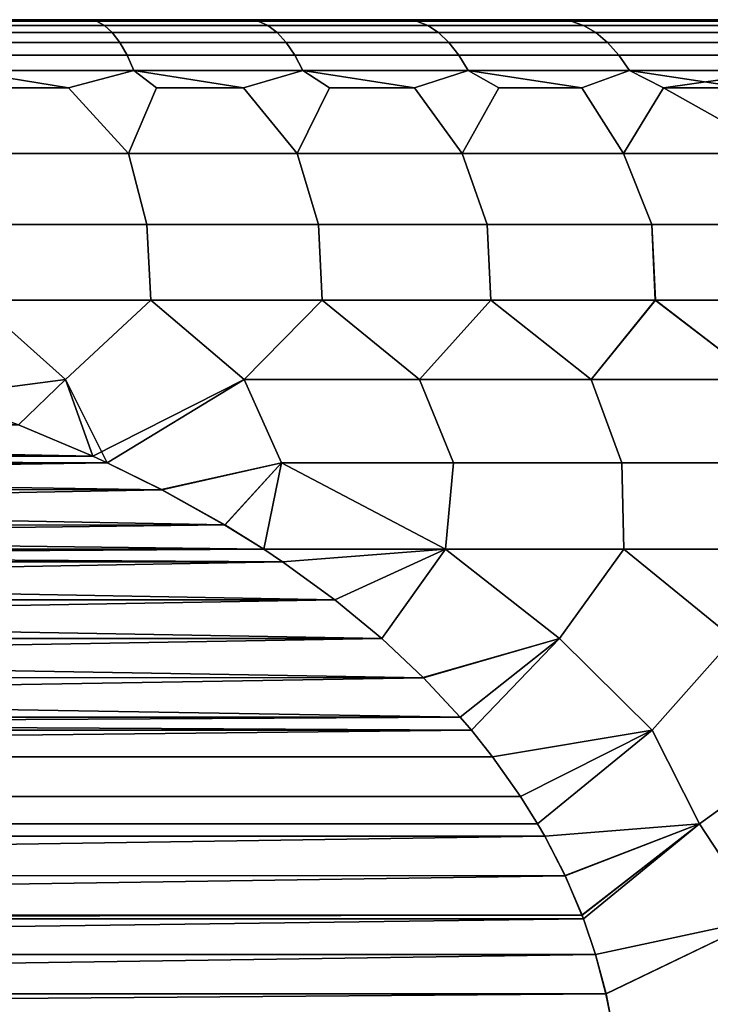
# Model space of a CAD drawing. Header units: metres. Extents: x -109 to 109, y -100 to 58.
# Tile 498 of 642: x 2.8 to 5.33, y 33.09 to 36.7. Entities that reach past the tile are written whole.
import ezdxf

# ---------------------------------------------------------------- set-up
doc = ezdxf.new("R2010")
doc.units = ezdxf.units.M
doc.layers.add('solid_21_062_100_XXX', color=7, linetype='CONTINUOUS')

msp = doc.modelspace()

# ---------------------------------------------------------------- linework, layer by layer
at = {"layer": 'solid_21_062_100_XXX'}
for points in [[(2.859273, 36.700001, 215.252014), (2.548142, 36.700001, 194.661133), (2.234708, 36.700001, 194.588867), (2.548138, 36.700001, 215.333725)], [(2.478729, 36.694729, 194.538849), (2.548142, 36.700001, 194.661133), (2.859278, 36.700001, 194.742844)], [(2.478729, 36.694729, 194.538849), (2.859278, 36.700001, 194.742844), (3.082648, 36.694729, 194.700668)], [(3.082648, 36.694729, 215.294189), (2.548138, 36.700001, 215.333725), (2.478729, 36.694729, 215.456009)], [(3.111923, 36.678841, 194.60289), (2.50227, 36.678841, 194.439529), (2.478729, 36.694729, 194.538849), (3.082648, 36.694729, 194.700668)], [(3.082648, 36.694729, 215.294189), (2.478729, 36.694729, 215.456009), (2.50227, 36.678841, 215.555328), (3.111923, 36.678841, 215.391983)], [(3.111923, 36.678841, 215.391983), (2.50227, 36.678841, 215.555328), (2.525306, 36.652508, 215.652542), (3.140573, 36.652508, 215.487671)], [(2.50227, 36.678841, 194.439529), (3.111923, 36.678841, 194.60289), (3.140573, 36.652508, 194.507187), (2.525306, 36.652508, 194.342331)], [(3.082648, 36.694729, 215.294189), (2.859273, 36.700001, 215.252014), (2.548138, 36.700001, 215.333725)], [(3.167758, 36.700001, 215.160965), (2.859278, 36.700001, 194.742844), (2.548142, 36.700001, 194.661133), (2.859273, 36.700001, 215.252014)], [(3.082648, 36.694729, 215.294189), (3.167758, 36.700001, 215.160965), (2.859273, 36.700001, 215.252014)], [(3.473374, 36.700001, 215.060623), (3.167763, 36.700001, 194.833908), (2.859278, 36.700001, 194.742844), (3.167758, 36.700001, 215.160965)], [(3.082648, 36.694729, 194.700668), (2.859278, 36.700001, 194.742844), (3.167763, 36.700001, 194.833908)], [(3.082648, 36.694729, 194.700668), (3.167763, 36.700001, 194.833908), (3.47338, 36.700001, 194.93425)], [(3.082648, 36.694729, 194.700668), (3.47338, 36.700001, 194.93425), (3.676136, 36.694729, 194.897324)], [(3.676136, 36.694729, 215.097534), (3.167758, 36.700001, 215.160965), (3.082648, 36.694729, 215.294189)], [(3.676136, 36.694729, 215.097534), (3.082648, 36.694729, 215.294189), (3.111923, 36.678841, 215.391983), (3.711048, 36.678841, 215.193451)], [(3.082648, 36.694729, 194.700668), (3.676136, 36.694729, 194.897324), (3.711048, 36.678841, 194.801407), (3.111923, 36.678841, 194.60289)], [(3.711048, 36.678841, 215.193451), (3.111923, 36.678841, 215.391983), (3.140573, 36.652508, 215.487671), (3.745213, 36.652508, 215.287323)], [(3.111923, 36.678841, 194.60289), (3.711048, 36.678841, 194.801407), (3.745213, 36.652508, 194.70755), (3.140573, 36.652508, 194.507187)], [(3.676136, 36.694729, 215.097534), (3.473374, 36.700001, 215.060623), (3.167758, 36.700001, 215.160965)], [(3.775853, 36.700001, 214.951065), (3.47338, 36.700001, 194.93425), (3.167763, 36.700001, 194.833908), (3.473374, 36.700001, 215.060623)], [(3.676136, 36.694729, 215.097534), (3.775853, 36.700001, 214.951065), (3.473374, 36.700001, 215.060623)], [(4.074816, 36.700001, 214.832458), (3.775859, 36.700001, 195.043793), (3.47338, 36.700001, 194.93425), (3.775853, 36.700001, 214.951065)], [(3.676136, 36.694729, 194.897324), (3.47338, 36.700001, 194.93425), (3.775859, 36.700001, 195.043793)], [(3.676136, 36.694729, 194.897324), (3.775859, 36.700001, 195.043793), (4.074822, 36.700001, 195.162399)], [(3.676136, 36.694729, 194.897324), (4.074822, 36.700001, 195.162399), (4.257185, 36.694729, 195.128174)], [(4.257185, 36.694729, 214.866699), (3.775853, 36.700001, 214.951065), (3.676136, 36.694729, 215.097534)], [(4.257185, 36.694729, 214.866699), (3.676136, 36.694729, 215.097534), (3.711048, 36.678841, 215.193451), (4.297615, 36.678841, 214.960419)], [(3.676136, 36.694729, 194.897324), (4.257185, 36.694729, 195.128174), (4.297615, 36.678841, 195.034439), (3.711048, 36.678841, 194.801407)], [(4.297615, 36.678841, 214.960419), (3.711048, 36.678841, 215.193451), (3.745213, 36.652508, 215.287323), (4.337181, 36.652508, 215.052139)], [(3.711048, 36.678841, 194.801407), (4.297615, 36.678841, 195.034439), (4.337181, 36.652508, 194.942719), (3.745213, 36.652508, 194.70755)], [(4.257185, 36.694729, 214.866699), (4.074816, 36.700001, 214.832458), (3.775853, 36.700001, 214.951065)], [(4.370075, 36.700001, 214.70488), (4.074822, 36.700001, 195.162399), (3.775859, 36.700001, 195.043793), (4.074816, 36.700001, 214.832458)], [(4.257185, 36.694729, 214.866699), (4.370075, 36.700001, 214.70488), (4.074816, 36.700001, 214.832458)], [(4.661331, 36.700001, 214.568436), (4.37008, 36.700001, 195.289993), (4.074822, 36.700001, 195.162399), (4.370075, 36.700001, 214.70488)], [(4.257185, 36.694729, 195.128174), (4.074822, 36.700001, 195.162399), (4.37008, 36.700001, 195.289993)], [(4.257185, 36.694729, 195.128174), (4.37008, 36.700001, 195.289993), (4.661337, 36.700001, 195.426437)], [(4.257185, 36.694729, 195.128174), (4.661337, 36.700001, 195.426437), (4.823829, 36.694729, 195.392395)], [(4.823829, 36.694729, 214.602463), (4.370075, 36.700001, 214.70488), (4.257185, 36.694729, 214.866699)], [(4.823829, 36.694729, 214.602463), (4.257185, 36.694729, 214.866699), (4.297615, 36.678841, 214.960419), (4.869641, 36.678841, 214.69368)], [(4.257185, 36.694729, 195.128174), (4.823829, 36.694729, 195.392395), (4.869641, 36.678841, 195.301178), (4.297615, 36.678841, 195.034439)], [(4.869641, 36.678841, 214.69368), (4.297615, 36.678841, 214.960419), (4.337181, 36.652508, 215.052139), (4.914473, 36.652508, 214.782944)], [(4.297615, 36.678841, 195.034439), (4.869641, 36.678841, 195.301178), (4.914473, 36.652508, 195.211914), (4.337181, 36.652508, 194.942719)], [(4.823829, 36.694729, 214.602463), (4.661331, 36.700001, 214.568436), (4.370075, 36.700001, 214.70488)], [(4.948279, 36.700001, 214.423279), (4.661337, 36.700001, 195.426437), (4.37008, 36.700001, 195.289993), (4.661331, 36.700001, 214.568436)], [(4.823829, 36.694729, 214.602463), (4.948279, 36.700001, 214.423279), (4.661331, 36.700001, 214.568436)], [(5.230744, 36.700001, 214.269501), (4.948285, 36.700001, 195.571594), (4.661337, 36.700001, 195.426437), (4.948279, 36.700001, 214.423279)], [(4.823829, 36.694729, 195.392395), (4.661337, 36.700001, 195.426437), (4.948285, 36.700001, 195.571594)], [(4.823829, 36.694729, 195.392395), (4.948285, 36.700001, 195.571594), (5.230751, 36.700001, 195.725357)], [(4.823829, 36.694729, 195.392395), (5.230751, 36.700001, 195.725357), (5.374151, 36.694729, 195.689133)], [(5.374151, 36.694729, 214.30574), (4.948279, 36.700001, 214.423279), (4.823829, 36.694729, 214.602463)], [(5.374151, 36.694729, 214.30574), (4.823829, 36.694729, 214.602463), (4.869641, 36.678841, 214.69368), (5.425189, 36.678841, 214.394135)], [(4.823829, 36.694729, 195.392395), (5.374151, 36.694729, 195.689133), (5.425189, 36.678841, 195.600723), (4.869641, 36.678841, 195.301178)], [(5.425189, 36.678841, 214.394135), (4.869641, 36.678841, 214.69368), (4.914473, 36.652508, 214.782944), (5.475135, 36.652508, 214.480637)], [(4.869641, 36.678841, 195.301178), (5.425189, 36.678841, 195.600723), (5.475135, 36.652508, 195.514221), (4.914473, 36.652508, 195.211914)], [(5.374151, 36.694729, 214.30574), (5.230744, 36.700001, 214.269501), (4.948279, 36.700001, 214.423279)], [(5.508409, 36.700001, 214.107285), (5.230751, 36.700001, 195.725357), (4.948285, 36.700001, 195.571594), (5.230744, 36.700001, 214.269501)], [(5.374151, 36.694729, 214.30574), (5.508409, 36.700001, 214.107285), (5.230744, 36.700001, 214.269501)], [(5.781019, 36.700001, 213.936768), (5.508415, 36.700001, 195.887589), (5.230751, 36.700001, 195.725357), (5.508409, 36.700001, 214.107285)], [(5.374151, 36.694729, 195.689133), (5.230751, 36.700001, 195.725357), (5.508415, 36.700001, 195.887589)], [(3.140573, 36.652508, 215.487671), (2.525306, 36.652508, 215.652542), (2.547593, 36.616009, 215.746567), (3.16829, 36.616009, 215.580261)], [(2.525306, 36.652508, 194.342331), (3.140573, 36.652508, 194.507187), (3.16829, 36.616009, 194.414612), (2.547593, 36.616009, 194.248291)], [(3.745213, 36.652508, 215.287323), (3.140573, 36.652508, 215.487671), (3.16829, 36.616009, 215.580261), (3.778267, 36.616009, 215.378128)], [(3.140573, 36.652508, 194.507187), (3.745213, 36.652508, 194.70755), (3.778267, 36.616009, 194.61673), (3.16829, 36.616009, 194.414612)], [(4.337181, 36.652508, 215.052139), (3.745213, 36.652508, 215.287323), (3.778267, 36.616009, 215.378128), (4.375459, 36.616009, 215.140884)], [(3.745213, 36.652508, 194.70755), (4.337181, 36.652508, 194.942719), (4.375459, 36.616009, 194.853973), (3.778267, 36.616009, 194.61673)], [(4.914473, 36.652508, 214.782944), (4.337181, 36.652508, 215.052139), (4.375459, 36.616009, 215.140884), (4.957845, 36.616009, 214.869308)], [(4.337181, 36.652508, 194.942719), (4.914473, 36.652508, 195.211914), (4.957845, 36.616009, 195.125549), (4.375459, 36.616009, 194.853973)], [(5.475135, 36.652508, 214.480637), (4.914473, 36.652508, 214.782944), (4.957845, 36.616009, 214.869308), (5.523457, 36.616009, 214.564331)], [(4.914473, 36.652508, 195.211914), (5.475135, 36.652508, 195.514221), (5.523457, 36.616009, 195.430527), (4.957845, 36.616009, 195.125549)], [(3.16829, 36.616009, 215.580261), (2.547593, 36.616009, 215.746567), (2.568893, 36.569733, 215.836441), (3.19478, 36.569733, 215.668732)], [(2.547593, 36.616009, 194.248291), (3.16829, 36.616009, 194.414612), (3.19478, 36.569733, 194.326126), (2.568893, 36.569733, 194.158417)], [(3.778267, 36.616009, 215.378128), (3.16829, 36.616009, 215.580261), (3.19478, 36.569733, 215.668732), (3.809856, 36.569733, 215.46492)], [(3.16829, 36.616009, 194.414612), (3.778267, 36.616009, 194.61673), (3.809856, 36.569733, 194.529938), (3.19478, 36.569733, 194.326126)], [(4.375459, 36.616009, 215.140884), (3.778267, 36.616009, 215.378128), (3.809856, 36.569733, 215.46492), (4.412041, 36.569733, 215.225693)], [(3.778267, 36.616009, 194.61673), (4.375459, 36.616009, 194.853973), (4.412041, 36.569733, 194.769165), (3.809856, 36.569733, 194.529938)], [(4.957845, 36.616009, 214.869308), (4.375459, 36.616009, 215.140884), (4.412041, 36.569733, 215.225693), (4.999297, 36.569733, 214.951843)], [(4.375459, 36.616009, 194.853973), (4.957845, 36.616009, 195.125549), (4.999297, 36.569733, 195.043015), (4.412041, 36.569733, 194.769165)], [(5.523457, 36.616009, 214.564331), (4.957845, 36.616009, 214.869308), (4.999297, 36.569733, 214.951843), (5.569637, 36.569733, 214.644318)], [(4.957845, 36.616009, 195.125549), (5.523457, 36.616009, 195.430527), (5.569637, 36.569733, 195.35054), (4.999297, 36.569733, 195.043015)], [(3.19478, 36.569733, 215.668732), (2.568893, 36.569733, 215.836441), (2.588979, 36.514175, 215.921188), (3.219759, 36.514175, 215.752167)], [(2.568893, 36.569733, 194.158417), (3.19478, 36.569733, 194.326126), (3.219759, 36.514175, 194.242691), (2.588979, 36.514175, 194.073669)], [(3.809856, 36.569733, 215.46492), (3.19478, 36.569733, 215.668732), (3.219759, 36.514175, 215.752167), (3.839644, 36.514175, 215.546768)], [(3.19478, 36.569733, 194.326126), (3.809856, 36.569733, 194.529938), (3.839644, 36.514175, 194.44809), (3.219759, 36.514175, 194.242691)], [(4.412041, 36.569733, 215.225693), (3.809856, 36.569733, 215.46492), (3.839644, 36.514175, 215.546768), (4.446537, 36.514175, 215.305664)], [(3.809856, 36.569733, 194.529938), (4.412041, 36.569733, 194.769165), (4.446537, 36.514175, 194.689194), (3.839644, 36.514175, 194.44809)], [(4.999297, 36.569733, 214.951843), (4.412041, 36.569733, 215.225693), (4.446537, 36.514175, 215.305664), (5.038385, 36.514175, 215.029678)], [(4.412041, 36.569733, 194.769165), (4.999297, 36.569733, 195.043015), (5.038385, 36.514175, 194.965179), (4.446537, 36.514175, 194.689194)], [(5.569637, 36.569733, 214.644318), (4.999297, 36.569733, 214.951843), (5.038385, 36.514175, 215.029678), (5.613184, 36.514175, 214.719757)], [(4.999297, 36.569733, 195.043015), (5.569637, 36.569733, 195.35054), (5.613184, 36.514175, 195.275116), (5.038385, 36.514175, 194.965179)], [(2.588979, 36.514175, 215.921188), (2.655897, 36.450001, 215.988281), (2.980426, 36.450001, 215.904755)], [(3.219759, 36.514175, 215.752167), (2.588979, 36.514175, 215.921188), (2.980426, 36.450001, 215.904755)], [(2.588979, 36.514175, 194.073669), (3.219759, 36.514175, 194.242691), (2.980426, 36.450001, 194.090118), (2.655897, 36.450001, 194.006577)], [(3.219759, 36.514175, 215.752167), (2.980426, 36.450001, 215.904755), (3.200565, 36.209625, 216.106842), (3.302337, 36.450001, 215.811646)], [(3.219759, 36.514175, 194.242691), (3.302337, 36.450001, 194.183228), (3.200565, 36.209625, 193.888016), (2.980426, 36.450001, 194.090118)], [(3.219759, 36.514175, 215.752167), (3.302337, 36.450001, 215.811646), (3.621348, 36.450001, 215.70903)], [(3.839644, 36.514175, 215.546768), (3.219759, 36.514175, 215.752167), (3.621348, 36.450001, 215.70903)], [(3.219759, 36.514175, 194.242691), (3.839644, 36.514175, 194.44809), (3.621348, 36.450001, 194.285828), (3.302337, 36.450001, 194.183228)], [(3.839644, 36.514175, 215.546768), (3.621348, 36.450001, 215.70903), (3.81844, 36.209625, 215.909912), (3.937177, 36.450001, 215.597015)], [(3.839644, 36.514175, 194.44809), (3.937177, 36.450001, 194.397842), (3.81844, 36.209625, 194.084961), (3.621348, 36.450001, 194.285828)], [(3.839644, 36.514175, 215.546768), (3.937177, 36.450001, 215.597015), (4.249549, 36.450001, 215.475693)], [(4.446537, 36.514175, 215.305664), (3.839644, 36.514175, 215.546768), (4.249549, 36.450001, 215.475693)], [(3.839644, 36.514175, 194.44809), (4.446537, 36.514175, 194.689194), (4.249549, 36.450001, 194.51918), (3.937177, 36.450001, 194.397842)], [(4.446537, 36.514175, 215.305664), (4.249549, 36.450001, 215.475693), (4.4243, 36.209625, 215.678635), (4.558188, 36.450001, 215.345154)], [(4.446537, 36.514175, 194.689194), (4.558188, 36.450001, 194.649704), (4.4243, 36.209625, 194.316223), (4.249549, 36.450001, 194.51918)], [(4.446537, 36.514175, 215.305664), (4.558188, 36.450001, 215.345154), (4.862824, 36.450001, 215.205536)], [(5.038385, 36.514175, 215.029678), (4.446537, 36.514175, 215.305664), (4.862824, 36.450001, 215.205536)], [(4.446537, 36.514175, 194.689194), (5.038385, 36.514175, 194.965179), (4.862824, 36.450001, 194.789322), (4.558188, 36.450001, 194.649704)], [(5.038385, 36.514175, 215.029678), (4.862824, 36.450001, 215.205536), (5.01624, 36.209625, 215.413757), (5.163188, 36.450001, 215.056961)], [(5.038385, 36.514175, 194.965179), (5.163188, 36.450001, 194.937912), (5.01624, 36.209625, 194.5811), (4.862824, 36.450001, 194.789322)], [(5.038385, 36.514175, 215.029678), (5.163188, 36.450001, 215.056961), (5.459018, 36.450001, 214.899536)], [(5.613184, 36.514175, 214.719757), (5.038385, 36.514175, 215.029678), (5.459018, 36.450001, 214.899536)], [(5.038385, 36.514175, 194.965179), (5.613184, 36.514175, 195.275116), (5.163188, 36.450001, 194.937912)], [(5.613184, 36.514175, 195.275116), (5.459018, 36.450001, 195.095322), (5.163188, 36.450001, 194.937912)], [(2.572621, 36.209625, 216.268814), (3.200565, 36.209625, 216.106842), (2.980426, 36.450001, 215.904755), (2.655897, 36.450001, 215.988281)], [(3.200565, 36.209625, 193.888016), (2.572621, 36.209625, 193.726044), (2.655897, 36.450001, 194.006577), (2.980426, 36.450001, 194.090118)], [(3.200565, 36.209625, 216.106842), (3.81844, 36.209625, 215.909912), (3.621348, 36.450001, 215.70903), (3.302337, 36.450001, 215.811646)], [(3.81844, 36.209625, 194.084961), (3.200565, 36.209625, 193.888016), (3.302337, 36.450001, 194.183228), (3.621348, 36.450001, 194.285828)], [(3.81844, 36.209625, 215.909912), (4.4243, 36.209625, 215.678635), (4.249549, 36.450001, 215.475693), (3.937177, 36.450001, 215.597015)], [(4.4243, 36.209625, 194.316223), (3.81844, 36.209625, 194.084961), (3.937177, 36.450001, 194.397842), (4.249549, 36.450001, 194.51918)], [(4.4243, 36.209625, 215.678635), (5.01624, 36.209625, 215.413757), (4.862824, 36.450001, 215.205536), (4.558188, 36.450001, 215.345154)], [(5.01624, 36.209625, 194.5811), (4.4243, 36.209625, 194.316223), (4.558188, 36.450001, 194.649704), (4.862824, 36.450001, 194.789322)], [(5.01624, 36.209625, 215.413757), (5.592396, 36.209625, 215.116104), (5.163188, 36.450001, 215.056961)], [(5.592396, 36.209625, 194.878754), (5.01624, 36.209625, 194.5811), (5.163188, 36.450001, 194.937912), (5.459018, 36.450001, 195.095322)], [(5.592396, 36.209625, 215.116104), (5.459018, 36.450001, 214.899536), (5.163188, 36.450001, 215.056961)], [(3.200565, 36.209625, 216.106842), (2.572621, 36.209625, 216.268814), (2.62584, 35.949127, 216.501984), (3.266775, 35.949127, 216.336655)], [(2.572621, 36.209625, 193.726044), (3.200565, 36.209625, 193.888016), (3.266775, 35.949127, 193.658203), (2.62584, 35.949127, 193.492874)], [(3.81844, 36.209625, 215.909912), (3.200565, 36.209625, 216.106842), (3.266775, 35.949127, 216.336655), (3.897431, 35.949127, 216.135651)], [(3.200565, 36.209625, 193.888016), (3.81844, 36.209625, 194.084961), (3.897431, 35.949127, 193.859207), (3.266775, 35.949127, 193.658203)], [(4.4243, 36.209625, 215.678635), (3.81844, 36.209625, 215.909912), (3.897431, 35.949127, 216.135651), (4.515825, 35.949127, 215.899597)], [(3.81844, 36.209625, 194.084961), (4.4243, 36.209625, 194.316223), (4.515825, 35.949127, 194.095261), (3.897431, 35.949127, 193.859207)], [(5.01624, 36.209625, 215.413757), (4.4243, 36.209625, 215.678635), (4.515825, 35.949127, 215.899597), (5.12001, 35.949127, 215.629242)], [(4.4243, 36.209625, 194.316223), (5.01624, 36.209625, 194.5811), (5.12001, 35.949127, 194.365616), (4.515825, 35.949127, 194.095261)], [(5.592396, 36.209625, 215.116104), (5.01624, 36.209625, 215.413757), (5.12001, 35.949127, 215.629242), (5.708085, 35.949127, 215.325439)], [(5.01624, 36.209625, 194.5811), (5.592396, 36.209625, 194.878754), (5.708085, 35.949127, 194.669434), (5.12001, 35.949127, 194.365616)], [(2.642297, 35.672371, 216.723999), (3.281651, 35.672371, 216.561386), (3.266775, 35.949127, 216.336655), (2.62584, 35.949127, 216.501984)], [(2.642189, 35.672371, 193.270844), (2.62584, 35.949127, 193.492874), (3.266775, 35.949127, 193.658203), (3.281531, 35.672371, 193.433441)], [(3.281651, 35.672371, 216.561386), (3.911122, 35.672371, 216.363922), (3.897431, 35.949127, 216.135651), (3.266775, 35.949127, 216.336655)], [(3.281531, 35.672371, 193.433441), (3.266775, 35.949127, 193.658203), (3.897431, 35.949127, 193.859207), (3.91099, 35.672371, 193.63089)], [(3.911122, 35.672371, 216.363922), (4.528812, 35.672371, 216.132248), (4.515825, 35.949127, 215.899597), (3.897431, 35.949127, 216.135651)], [(3.91099, 35.672371, 193.63089), (3.897431, 35.949127, 193.859207), (4.515825, 35.949127, 194.095261), (4.528669, 35.672371, 193.862564)], [(4.528812, 35.672371, 216.132248), (5.132861, 35.672371, 215.86702), (5.12001, 35.949127, 215.629242), (4.515825, 35.949127, 215.899597)], [(4.528669, 35.672371, 193.862564), (4.515825, 35.949127, 194.095261), (5.12001, 35.949127, 194.365616), (5.132708, 35.672371, 194.127777)], [(5.132861, 35.672371, 215.86702), (5.72145, 35.672371, 215.569046), (5.708085, 35.949127, 215.325439), (5.12001, 35.949127, 215.629242)], [(5.132708, 35.672371, 194.127777), (5.12001, 35.949127, 194.365616), (5.708085, 35.949127, 194.669434), (5.721288, 35.672371, 194.42572)], [(2.502703, 35.320644, 216.997437), (2.969223, 35.380749, 216.851837), (2.642297, 35.672371, 216.723999), (2.307831, 35.381855, 216.997437)], [(2.503383, 35.320419, 192.997437), (2.307842, 35.381851, 192.997437), (2.642189, 35.672371, 193.270844), (2.969238, 35.380749, 193.143021)], [(2.969238, 35.380749, 193.143021), (2.642189, 35.672371, 193.270844), (3.281531, 35.672371, 193.433441)], [(2.969223, 35.380749, 216.851837), (3.281651, 35.672371, 216.561386), (2.642297, 35.672371, 216.723999)], [(3.121336, 35.076153, 216.997437), (3.623833, 35.380749, 216.668381), (3.281651, 35.672371, 216.561386), (2.969223, 35.380749, 216.851837)], [(3.069501, 35.099987, 192.997437), (2.969238, 35.380749, 193.143021), (3.281531, 35.672371, 193.433441), (3.62385, 35.380749, 193.326477)], [(3.62385, 35.380749, 193.326477), (3.281531, 35.672371, 193.433441), (3.91099, 35.672371, 193.63089)], [(3.623833, 35.380749, 216.668381), (3.911122, 35.672371, 216.363922), (3.281651, 35.672371, 216.561386)], [(3.623833, 35.380749, 216.668381), (4.267229, 35.380749, 216.448807), (3.911122, 35.672371, 216.363922)], [(3.62385, 35.380749, 193.326477), (3.91099, 35.672371, 193.63089), (4.267247, 35.380749, 193.546051)], [(4.267247, 35.380749, 193.546051), (3.91099, 35.672371, 193.63089), (4.528669, 35.672371, 193.862564)], [(4.267229, 35.380749, 216.448807), (4.528812, 35.672371, 216.132248), (3.911122, 35.672371, 216.363922)], [(4.267229, 35.380749, 216.448807), (4.897419, 35.380749, 216.193802), (4.528812, 35.672371, 216.132248)], [(4.267247, 35.380749, 193.546051), (4.528669, 35.672371, 193.862564), (4.897438, 35.380749, 193.801071)], [(4.897438, 35.380749, 193.801071), (4.528669, 35.672371, 193.862564), (5.132708, 35.672371, 194.127777)], [(4.897419, 35.380749, 216.193802), (5.132861, 35.672371, 215.86702), (4.528812, 35.672371, 216.132248)], [(4.897419, 35.380749, 216.193802), (5.512453, 35.380749, 215.904144), (5.132861, 35.672371, 215.86702)], [(4.897438, 35.380749, 193.801071), (5.132708, 35.672371, 194.127777), (5.512473, 35.380749, 194.090729)], [(5.512473, 35.380749, 194.090729), (5.132708, 35.672371, 194.127777), (5.721288, 35.672371, 194.42572)], [(5.512453, 35.380749, 215.904144), (5.72145, 35.672371, 215.569046), (5.132861, 35.672371, 215.86702)], [(2.79594, 35.215042, 216.997437), (2.969223, 35.380749, 216.851837), (2.502703, 35.320644, 216.997437)], [(2.796608, 35.214779, 192.997437), (2.503383, 35.320419, 192.997437), (2.969238, 35.380749, 193.143021)], [(2.79594, 35.215042, 216.997437), (3.068857, 35.100277, 216.997437), (2.969223, 35.380749, 216.851837)], [(2.796608, 35.214779, 192.997437), (2.969238, 35.380749, 193.143021), (3.069501, 35.099987, 192.997437)], [(3.068857, 35.100277, 216.997437), (3.121336, 35.076153, 216.997437), (2.969223, 35.380749, 216.851837)], [(3.62385, 35.380749, 193.326477), (3.12134, 35.076149, 192.997437), (3.069501, 35.099987, 192.997437)], [(3.321245, 34.9776, 216.997437), (3.761183, 35.075718, 216.812759), (3.623833, 35.380749, 216.668381), (3.121336, 35.076153, 216.997437)], [(3.62385, 35.380749, 193.326477), (3.761211, 35.075718, 193.182098), (3.321876, 34.977272, 192.997437), (3.12134, 35.076149, 192.997437)], [(4.391795, 35.075718, 216.593155), (4.267229, 35.380749, 216.448807), (3.623833, 35.380749, 216.668381), (3.761183, 35.075718, 216.812759)], [(3.62385, 35.380749, 193.326477), (4.267247, 35.380749, 193.546051), (4.391826, 35.075718, 193.401718), (3.761211, 35.075718, 193.182098)], [(5.009668, 35.075718, 216.339905), (4.897419, 35.380749, 216.193802), (4.267229, 35.380749, 216.448807), (4.391795, 35.075718, 216.593155)], [(4.267247, 35.380749, 193.546051), (4.897438, 35.380749, 193.801071), (5.009704, 35.075718, 193.654968), (4.391826, 35.075718, 193.401718)], [(5.613014, 35.075718, 216.053772), (5.512453, 35.380749, 215.904144), (4.897419, 35.380749, 216.193802), (5.009668, 35.075718, 216.339905)], [(4.897438, 35.380749, 193.801071), (5.512473, 35.380749, 194.090729), (5.613052, 35.075718, 193.941101), (5.009704, 35.075718, 193.654968)], [(3.068857, 35.100277, 216.997437), (-2.796608, 35.214779, 216.997437), (-3.069501, 35.099987, 216.997437)], [(2.796608, 35.214779, 192.997437), (3.069501, 35.099987, 192.997437), (-3.068857, 35.100277, 192.997437)], [(2.79594, 35.215042, 216.997437), (-2.796608, 35.214779, 216.997437), (3.068857, 35.100277, 216.997437)], [(3.068857, 35.100277, 216.997437), (-3.069501, 35.099987, 216.997437), (-3.12134, 35.076149, 216.997437)], [(3.068857, 35.100277, 216.997437), (-3.12134, 35.076149, 216.997437), (3.121336, 35.076153, 216.997437)], [(3.12134, 35.076149, 192.997437), (-3.121336, 35.076153, 192.997437), (-3.068857, 35.100277, 192.997437)], [(3.069501, 35.099987, 192.997437), (3.12134, 35.076149, 192.997437), (-3.068857, 35.100277, 192.997437)], [(3.121336, 35.076153, 216.997437), (-3.12134, 35.076149, 216.997437), (-3.321876, 34.977272, 216.997437)], [(3.321245, 34.9776, 216.997437), (3.121336, 35.076153, 216.997437), (-3.321876, 34.977272, 216.997437)], [(3.321876, 34.977272, 192.997437), (-3.321245, 34.9776, 192.997437), (-3.121336, 35.076153, 192.997437)], [(3.321876, 34.977272, 192.997437), (-3.121336, 35.076153, 192.997437), (3.12134, 35.076149, 192.997437)], [(3.553178, 34.848225, 216.997437), (3.761183, 35.075718, 216.812759), (3.321245, 34.9776, 216.997437)], [(3.321876, 34.977272, 192.997437), (3.761211, 35.075718, 193.182098), (3.5538, 34.847851, 192.997437)], [(3.553178, 34.848225, 216.997437), (3.69605, 34.759163, 216.997437), (3.761183, 35.075718, 216.812759)], [(3.761211, 35.075718, 193.182098), (3.696062, 34.759155, 192.997437), (3.5538, 34.847851, 192.997437)], [(3.69605, 34.759163, 216.997437), (4.362672, 34.758801, 216.771637), (4.391795, 35.075718, 216.593155), (3.761183, 35.075718, 216.812759)], [(3.761211, 35.075718, 193.182098), (4.362658, 34.758801, 193.223221), (3.765387, 34.712978, 192.997437), (3.696062, 34.759155, 192.997437)], [(3.761211, 35.075718, 193.182098), (4.391826, 35.075718, 193.401718), (4.362658, 34.758801, 193.223221)], [(5.009704, 35.075718, 193.654968), (5.017663, 34.758801, 193.487091), (4.362658, 34.758801, 193.223221), (4.391826, 35.075718, 193.401718)], [(4.362672, 34.758801, 216.771637), (5.017682, 34.758801, 216.507751), (5.009668, 35.075718, 216.339905), (4.391795, 35.075718, 216.593155)], [(5.017682, 34.758801, 216.507751), (5.656822, 34.758801, 216.207474), (5.613014, 35.075718, 216.053772), (5.009668, 35.075718, 216.339905)], [(5.613052, 35.075718, 193.941101), (5.656797, 34.758801, 193.787369), (5.017663, 34.758801, 193.487091), (5.009704, 35.075718, 193.654968)], [(3.553178, 34.848225, 216.997437), (-3.321876, 34.977272, 216.997437), (-3.5538, 34.847851, 216.997437)], [(3.321876, 34.977272, 192.997437), (-3.553178, 34.848225, 192.997437), (-3.321245, 34.9776, 192.997437)], [(3.321876, 34.977272, 192.997437), (3.5538, 34.847851, 192.997437), (-3.553178, 34.848225, 192.997437)], [(3.553178, 34.848225, 216.997437), (3.321245, 34.9776, 216.997437), (-3.321876, 34.977272, 216.997437)], [(3.553178, 34.848225, 216.997437), (-3.5538, 34.847851, 216.997437), (-3.696062, 34.759155, 216.997437)], [(3.553178, 34.848225, 216.997437), (-3.696062, 34.759155, 216.997437), (3.69605, 34.759163, 216.997437)], [(3.696062, 34.759155, 192.997437), (-3.69605, 34.759163, 192.997437), (-3.553178, 34.848225, 192.997437)], [(3.5538, 34.847851, 192.997437), (3.696062, 34.759155, 192.997437), (-3.553178, 34.848225, 192.997437)], [(3.69605, 34.759163, 216.997437), (-3.696062, 34.759155, 216.997437), (-3.765387, 34.712978, 216.997437)], [(3.764856, 34.713341, 216.997437), (3.69605, 34.759163, 216.997437), (-3.765387, 34.712978, 216.997437)], [(3.765387, 34.712978, 192.997437), (-3.764856, 34.713341, 192.997437), (-3.69605, 34.759163, 192.997437)], [(3.765387, 34.712978, 192.997437), (-3.69605, 34.759163, 192.997437), (3.696062, 34.759155, 192.997437)], [(3.764856, 34.713341, 216.997437), (4.362672, 34.758801, 216.771637), (3.69605, 34.759163, 216.997437)], [(3.956544, 34.574226, 216.997437), (4.362672, 34.758801, 216.771637), (3.764856, 34.713341, 216.997437)], [(3.765387, 34.712978, 192.997437), (4.362658, 34.758801, 193.223221), (3.957004, 34.573872, 192.997437)], [(3.956544, 34.574226, 216.997437), (4.129288, 34.431583, 216.997437), (4.362672, 34.758801, 216.771637)], [(4.362658, 34.758801, 193.223221), (4.129289, 34.431583, 192.997437), (3.957004, 34.573872, 192.997437)], [(4.281616, 34.28846, 216.997437), (4.781694, 34.431583, 216.752701), (4.362672, 34.758801, 216.771637), (4.129288, 34.431583, 216.997437)], [(4.362658, 34.758801, 193.223221), (4.781723, 34.431583, 193.242172), (4.281925, 34.288147, 192.997437), (4.129289, 34.431583, 192.997437)], [(4.362658, 34.758801, 193.223221), (5.017663, 34.758801, 193.487091), (4.781723, 34.431583, 193.242172)], [(4.781694, 34.431583, 216.752701), (5.017682, 34.758801, 216.507751), (4.362672, 34.758801, 216.771637)], [(5.121126, 34.095703, 216.729691), (5.419725, 34.431583, 216.472519), (5.017682, 34.758801, 216.507751), (4.781694, 34.431583, 216.752701)], [(5.017663, 34.758801, 193.487091), (5.419761, 34.431583, 193.522354), (5.121132, 34.095703, 193.265167), (4.781723, 34.431583, 193.242172)], [(5.017663, 34.758801, 193.487091), (5.656797, 34.758801, 193.787369), (5.419761, 34.431583, 193.522354)], [(5.419725, 34.431583, 216.472519), (5.656822, 34.758801, 216.207474), (5.017682, 34.758801, 216.507751)], [(3.956544, 34.574226, 216.997437), (-3.765387, 34.712978, 216.997437), (-3.957004, 34.573872, 216.997437)], [(3.765387, 34.712978, 192.997437), (-3.956544, 34.574226, 192.997437), (-3.764856, 34.713341, 192.997437)], [(3.765387, 34.712978, 192.997437), (3.957004, 34.573872, 192.997437), (-3.956544, 34.574226, 192.997437)], [(3.956544, 34.574226, 216.997437), (3.764856, 34.713341, 216.997437), (-3.765387, 34.712978, 216.997437)], [(3.956544, 34.574226, 216.997437), (-3.957004, 34.573872, 216.997437), (-4.129289, 34.431583, 216.997437)], [(3.956544, 34.574226, 216.997437), (-4.129289, 34.431583, 216.997437), (4.129288, 34.431583, 216.997437)], [(4.129289, 34.431583, 192.997437), (-4.129288, 34.431583, 192.997437), (-3.956544, 34.574226, 192.997437)], [(3.957004, 34.573872, 192.997437), (4.129289, 34.431583, 192.997437), (-3.956544, 34.574226, 192.997437)], [(4.129288, 34.431583, 216.997437), (-4.129289, 34.431583, 216.997437), (-4.281925, 34.288147, 216.997437)], [(4.281616, 34.28846, 216.997437), (4.129288, 34.431583, 216.997437), (-4.281925, 34.288147, 216.997437)], [(4.281925, 34.288147, 192.997437), (-4.281616, 34.28846, 192.997437), (-4.129288, 34.431583, 192.997437)], [(4.281925, 34.288147, 192.997437), (-4.129288, 34.431583, 192.997437), (4.129289, 34.431583, 192.997437)], [(4.416896, 34.143608, 216.997437), (4.781694, 34.431583, 216.752701), (4.281616, 34.28846, 216.997437)], [(4.281925, 34.288147, 192.997437), (4.781723, 34.431583, 193.242172), (4.417143, 34.143322, 192.997437)], [(4.416896, 34.143608, 216.997437), (4.457899, 34.095581, 216.997437), (4.781694, 34.431583, 216.752701)], [(4.781723, 34.431583, 193.242172), (4.457904, 34.095573, 192.997437), (4.417143, 34.143322, 192.997437)], [(4.535378, 33.998402, 216.997437), (5.121126, 34.095703, 216.729691), (4.781694, 34.431583, 216.752701), (4.457899, 34.095581, 216.997437)], [(4.781723, 34.431583, 193.242172), (5.121132, 34.095703, 193.265167), (4.535555, 33.998169, 192.997437), (4.457904, 34.095573, 192.997437)], [(5.294778, 33.752846, 216.747452), (5.769957, 34.095703, 216.424576), (5.419725, 34.431583, 216.472519), (5.121126, 34.095703, 216.729691)], [(5.419761, 34.431583, 193.522354), (5.769965, 34.095703, 193.570297), (5.294777, 33.752846, 193.247406), (5.121132, 34.095703, 193.265167)], [(4.416896, 34.143608, 216.997437), (-4.281925, 34.288147, 216.997437), (-4.417143, 34.143322, 216.997437)], [(4.281925, 34.288147, 192.997437), (-4.416896, 34.143608, 192.997437), (-4.281616, 34.28846, 192.997437)], [(4.281925, 34.288147, 192.997437), (4.417143, 34.143322, 192.997437), (-4.416896, 34.143608, 192.997437)], [(4.416896, 34.143608, 216.997437), (4.281616, 34.28846, 216.997437), (-4.281925, 34.288147, 216.997437)], [(4.416896, 34.143608, 216.997437), (-4.457904, 34.095573, 216.997437), (-4.535555, 33.998169, 216.997437), (4.457899, 34.095581, 216.997437)], [(4.416896, 34.143608, 216.997437), (-4.417143, 34.143322, 216.997437), (-4.457904, 34.095573, 216.997437)], [(4.457904, 34.095573, 192.997437), (-4.457899, 34.095581, 192.997437), (-4.416896, 34.143608, 192.997437)], [(4.417143, 34.143322, 192.997437), (4.457904, 34.095573, 192.997437), (-4.416896, 34.143608, 192.997437)], [(4.535378, 33.998402, 216.997437), (4.457899, 34.095581, 216.997437), (-4.535555, 33.998169, 216.997437)], [(4.457904, 34.095573, 192.997437), (4.535555, 33.998169, 192.997437), (-4.535378, 33.998402, 192.997437), (-4.457899, 34.095581, 192.997437)], [(4.638431, 33.852886, 216.997437), (5.121126, 34.095703, 216.729691), (4.535378, 33.998402, 216.997437)], [(4.535555, 33.998169, 192.997437), (5.121132, 34.095703, 193.265167), (4.638517, 33.852757, 192.997437)], [(4.638431, 33.852886, 216.997437), (4.700924, 33.752705, 216.997437), (5.121126, 34.095703, 216.729691)], [(5.121132, 34.095703, 193.265167), (4.700926, 33.752705, 192.997437), (4.638517, 33.852757, 192.997437)], [(4.726952, 33.70747, 216.997437), (5.294778, 33.752846, 216.747452), (5.121126, 34.095703, 216.729691), (4.700924, 33.752705, 216.997437)], [(5.121132, 34.095703, 193.265167), (5.294777, 33.752846, 193.247406), (4.726953, 33.70747, 192.997437), (4.700926, 33.752705, 192.997437)], [(5.769965, 34.095703, 193.570297), (5.876716, 33.752846, 193.527374), (5.523942, 33.404716, 193.284576), (5.294777, 33.752846, 193.247406)], [(5.523942, 33.404716, 216.710281), (5.876719, 33.752846, 216.467484), (5.769957, 34.095703, 216.424576), (5.294778, 33.752846, 216.747452)], [(4.535378, 33.998402, 216.997437), (-4.535555, 33.998169, 216.997437), (-4.638517, 33.852757, 216.997437), (4.638431, 33.852886, 216.997437)], [(4.638517, 33.852757, 192.997437), (-4.638431, 33.852886, 192.997437), (-4.535378, 33.998402, 192.997437), (4.535555, 33.998169, 192.997437)], [(4.700924, 33.752705, 216.997437), (4.638431, 33.852886, 216.997437), (-4.638517, 33.852757, 216.997437), (-4.700926, 33.752705, 216.997437)], [(4.638517, 33.852757, 192.997437), (4.700926, 33.752705, 192.997437), (-4.700924, 33.752705, 192.997437), (-4.638431, 33.852886, 192.997437)], [(4.726952, 33.70747, 216.997437), (4.700924, 33.752705, 216.997437), (-4.700926, 33.752705, 216.997437), (-4.726953, 33.70747, 216.997437)], [(4.700926, 33.752705, 192.997437), (4.726953, 33.70747, 192.997437), (-4.726952, 33.70747, 192.997437), (-4.700924, 33.752705, 192.997437)], [(4.801702, 33.562599, 216.997437), (5.294778, 33.752846, 216.747452), (4.726952, 33.70747, 216.997437)], [(4.801662, 33.562683, 192.997437), (4.726953, 33.70747, 192.997437), (5.294777, 33.752846, 193.247406)], [(4.801662, 33.562683, 192.997437), (5.294777, 33.752846, 193.247406), (4.863674, 33.417984, 192.997437)], [(4.801702, 33.562599, 216.997437), (4.863713, 33.417885, 216.997437), (5.294778, 33.752846, 216.747452)], [(5.294777, 33.752846, 193.247406), (4.868765, 33.404678, 192.997437), (4.863674, 33.417984, 192.997437)], [(4.863713, 33.417885, 216.997437), (4.868763, 33.404686, 216.997437), (5.294778, 33.752846, 216.747452)], [(4.913617, 33.273304, 216.997437), (5.523942, 33.404716, 216.710281), (5.294778, 33.752846, 216.747452), (4.868763, 33.404686, 216.997437)], [(5.294777, 33.752846, 193.247406), (5.523942, 33.404716, 193.284576), (4.913553, 33.273514, 192.997437), (4.868765, 33.404678, 192.997437)], [(4.726952, 33.70747, 216.997437), (-4.801662, 33.562683, 216.997437), (-4.863674, 33.417984, 216.997437), (4.801702, 33.562599, 216.997437)], [(4.726953, 33.70747, 192.997437), (4.801662, 33.562683, 192.997437), (-4.801702, 33.562599, 192.997437), (-4.726952, 33.70747, 192.997437)], [(4.726952, 33.70747, 216.997437), (-4.726953, 33.70747, 216.997437), (-4.801662, 33.562683, 216.997437)], [(4.801702, 33.562599, 216.997437), (-4.863674, 33.417984, 216.997437), (-4.868765, 33.404678, 216.997437), (4.863713, 33.417885, 216.997437)], [(4.801662, 33.562683, 192.997437), (4.863674, 33.417984, 192.997437), (-4.863713, 33.417885, 192.997437), (-4.801702, 33.562599, 192.997437)], [(4.863713, 33.417885, 216.997437), (-4.868765, 33.404678, 216.997437), (-4.913553, 33.273514, 216.997437), (4.868763, 33.404686, 216.997437)], [(4.863674, 33.417984, 192.997437), (4.868765, 33.404678, 192.997437), (-4.868763, 33.404686, 192.997437), (-4.863713, 33.417885, 192.997437)], [(4.868763, 33.404686, 216.997437), (-4.913553, 33.273514, 216.997437), (-4.951702, 33.1297, 216.997437), (4.913617, 33.273304, 216.997437)], [(4.868765, 33.404678, 192.997437), (4.913553, 33.273514, 192.997437), (-4.913617, 33.273304, 192.997437), (-4.868763, 33.404686, 192.997437)], [(4.913553, 33.273514, 192.997437), (5.523942, 33.404716, 193.284576), (4.951702, 33.1297, 192.997437)], [(4.951791, 33.129299, 216.997437), (5.523942, 33.404716, 216.710281), (4.913617, 33.273304, 216.997437)], [(4.951702, 33.1297, 192.997437), (5.523942, 33.404716, 193.284576), (5.589037, 33.053066, 193.274017), (4.967477, 33.052994, 192.997437)], [(4.951791, 33.129299, 216.997437), (4.967484, 33.052963, 216.997437), (5.589036, 33.053066, 216.72084), (5.523942, 33.404716, 216.710281)], [(4.913553, 33.273514, 192.997437), (4.951702, 33.1297, 192.997437), (-4.951791, 33.129299, 192.997437), (-4.913617, 33.273304, 192.997437)], [(4.913617, 33.273304, 216.997437), (-4.951702, 33.1297, 216.997437), (-4.967477, 33.052994, 216.997437), (4.951791, 33.129299, 216.997437)], [(4.951791, 33.129299, 216.997437), (-4.967477, 33.052994, 216.997437), (-4.978633, 32.986286, 216.997437), (4.967484, 33.052963, 216.997437)], [(4.951702, 33.1297, 192.997437), (4.967477, 33.052994, 192.997437), (-4.967484, 33.052963, 192.997437), (-4.951791, 33.129299, 192.997437)]]:
    msp.add_3dface(points, dxfattribs=at)

doc.saveas('drawing.dxf')
